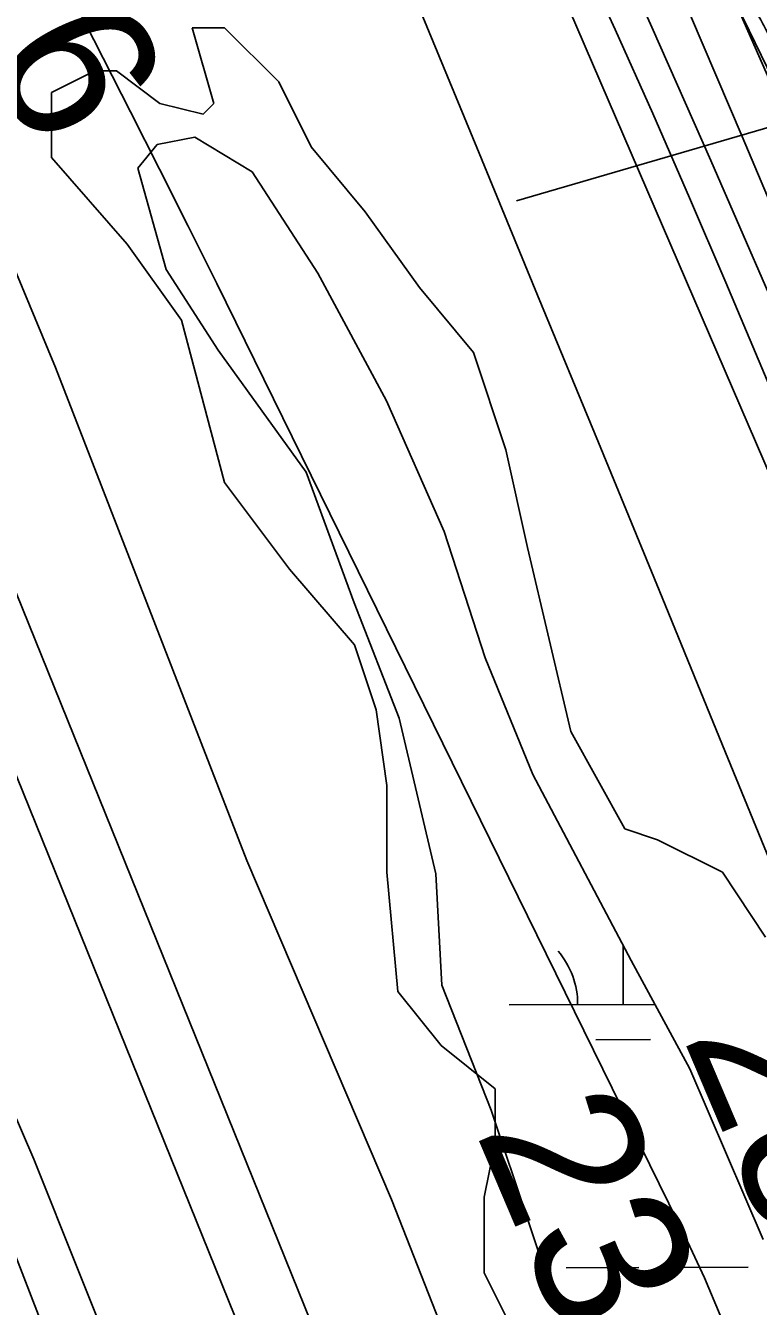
# Model space of a CAD drawing. Extents: x 3355724 to 3393621, y 594744 to 620174.
# Drawn here: x 3384011 to 3384333, y 603509 to 604071 of the extents above; entities that cross this region are included whole.
import ezdxf

# ---------------------------------------------------------------- set-up
doc = ezdxf.new("R2010")
doc.units = 0
for name, color, linetype in [('V-LEVE-TOET', 7, 'Continuous'), ('V-RIVR-EDGE', 7, 'Continuous'), ('V-RIVR-RANG', 7, 'Continuous'), ('V-ROAD-CNTR', 7, 'Continuous'), ('V-RRAP-RVMT', 7, 'Continuous'), ('V-SITE-VEGE', 7, 'Continuous'), ('V-SURV-LINE', 7, 'Continuous'), ('V-TOPO-DPTH', 7, 'Continuous'), ('V-TOPO-MAJR', 7, 'Continuous'), ('V-TOPO-MINR', 7, 'Continuous'), ('V-TOPO-WATR', 7, 'Continuous'), ('V-UTIL-LINE', 7, 'Continuous'), ('V-WETL-SWMP', 7, 'Continuous')]:
    doc.layers.add(name, color=color, linetype=linetype)

msp = doc.modelspace()

# ---------------------------------------------------------------- linework, layer by layer
at = {"layer": 'V-LEVE-TOET'}
for points in [[(3383511.56, 605084.7), (3383574.32, 604975.06), (3383627.38, 604850.12), (3383694.58, 604700.2), (3383729.74, 604619.75), (3383745.11, 604594.78), (3383764.12, 604575.94), (3383781.89, 604561.36), (3383793.56, 604547.36), (3383799.74, 604528.46), (3383801.68, 604504.66), (3383798.07, 604491.21), (3383797.58, 604463.11), (3383807.5, 604430.8), (3383892.61, 604235.16), (3383960.48, 604073.64), (3384024.03, 603920.65), (3384108.02, 603704.25), (3384171.55, 603555.53), (3384247.5, 603362.3)], [(3384096.63, 603372.03), (3384054.05, 603474.42), (3384014.55, 603573.17), (3383970.14, 603676.17), (3383930.66, 603768.82), (3383902.25, 603841.96), (3383860.29, 603941.92), (3383827.57, 604026.05), (3383786.84, 604124.18), (3383747.99, 604213.16), (3383707.26, 604311.29), (3383669.01, 604402.11), (3383631.33, 604501.47), (3383574.56, 604638.62), (3383536.28, 604736.76), (3383486.31, 604853.17), (3383452.41, 604928.13), (3383417.94, 604989.65), (3383371.8, 605068.83)]]:
    msp.add_lwpolyline(points, dxfattribs=at)
at = {"layer": 'V-RIVR-EDGE'}
msp.add_spline([(3382685.21, 606951.82), (3382699.41, 606928.39), (3382711.81, 606916.3), (3382716.9, 606906.05), (3382724.91, 606891.77), (3382727.45, 606882.99), (3382735.47, 606874.56), (3382743.12, 606862.48), (3382749.66, 606847.84), (3382757.66, 606833.2), (3382769.68, 606814.16), (3382782.05, 606791.1), (3382790.05, 606772.81), (3382795.49, 606757.44), (3382803.86, 606738.78), (3382815.86, 606716.08), (3382832.97, 606684.6), (3382843.14, 606660.09), (3382859.52, 606629.71), (3382875.17, 606604.81), (3382892.66, 606579.18), (3382909.77, 606553.18), (3382929.07, 606522.43), (3382946.92, 606497.16), (3382961.85, 606475.92), (3382973.16, 606466.75), (3382978.63, 606458.7), (3382989.19, 606442.59), (3382998.29, 606426.48), (3383008.12, 606410.74), (3383014.67, 606399.39), (3383025.61, 606390.23), (3383035.45, 606378.87), (3383042.38, 606369.71), (3383049.66, 606356.54), (3383077.35, 606319.55), (3383102.48, 606284.03), (3383117.05, 606263.15), (3383116.67, 606258.04), (3383121.77, 606250.71), (3383131.61, 606238.99), (3383143.64, 606222.15), (3383154.19, 606202.75), (3383171.3, 606174.92), (3383191.32, 606140.51), (3383212.06, 606099.52), (3383234.24, 606053.04), (3383253.52, 606014.97), (3383268.81, 605988.25), (3383282.64, 605965.55), (3383296.11, 605942.49), (3383311.03, 605917.6), (3383331.43, 605885.38), (3383347.45, 605861.21), (3383359.46, 605839.98), (3383382.76, 605801.54), (3383403.87, 605764.93), (3383419.51, 605733.82), (3383436.64, 605710.75), (3383464.33, 605675.59), (3383488.38, 605644.46), (3383503.69, 605625.05), (3383518.63, 605606.37), (3383529.55, 605590.26), (3383543.77, 605575.6), (3383545.23, 605570.84), (3383546.67, 605564.62), (3383550.31, 605557.3), (3383561.99, 605549.6), (3383575.12, 605539.33), (3383595.9, 605513.69), (3383606.83, 605500.87), (3383607.91, 605493.92), (3383610.43, 605479.66), (3383611.87, 605471.25), (3383616.97, 605461), (3383626.05, 605438.68), (3383628.92, 605416.37), (3383634.35, 605396.99), (3383636.16, 605387.48), (3383637.95, 605374.31), (3383643.05, 605364.07), (3383654.34, 605347.59), (3383664.16, 605328.56), (3383678.7, 605295.99), (3383684.48, 605268.55), (3383701.54, 605220.26), (3383711.72, 605194.65), (3383714.97, 605180.02), (3383724.03, 605149.29), (3383729.84, 605134.29), (3383736.02, 605118.55), (3383753.85, 605084.88), (3383770.61, 605064.73), (3383787.39, 605048.97), (3383790.65, 605036.53), (3383801.19, 605013.11), (3383814.64, 604980.55), (3383827.35, 604948.71), (3383833.53, 604932.98), (3383843.72, 604917.23), (3383863.03, 604890.5), (3383884.52, 604857.18), (3383935.15, 604783.58), (3383963.9, 604731.6), (3383993.72, 604668.66), (3384000.98, 604651.46), (3384017.36, 604619.61), (3384032.99, 604587.04), (3384044.65, 604571.29), (3384055.58, 604554.09), (3384071.58, 604521.15), (3384078.47, 604500.29), (3384081.72, 604484.57), (3384087.91, 604472.12), (3384096.65, 604460.77), (3384103.21, 604452.35), (3384105.38, 604442.47), (3384107.19, 604435.89), (3384108.65, 604434.42), (3384114.86, 604433.67), (3384119.61, 604430.74), (3384126.53, 604421.95), (3384146.92, 604390.46), (3384166.94, 604355.68), (3384183.33, 604328.23), (3384207.01, 604298.92), (3384223.4, 604274.03), (3384250.33, 604225.34), (3384273.98, 604179.96), (3384293.99, 604141.52), (3384308.54, 604112.61), (3384320.91, 604089.55), (3384332.21, 604075.63), (3384335.85, 604069.04), (3384345.31, 604053.3), (3384348.96, 604047.81), (3384362.08, 604034.98), (3384372.29, 604022.89), (3384383.95, 604005.68), (3384390.13, 603992.87), (3384406.16, 603972.36), (3384417.09, 603955.15), (3384430.56, 603933.92), (3384440.75, 603916.71), (3384450.2, 603895.85), (3384454.18, 603879.03), (3384458.53, 603863.66), (3384464.33, 603844.64), (3384471.6, 603825.25), (3384474.86, 603815.01), (3384473.74, 603806.6), (3384477.73, 603791.24), (3384479.17, 603782.1), (3384477.68, 603771.13), (3384476.19, 603762), (3384476.16, 603748.84), (3384481.96, 603727.62), (3384486.67, 603712.26), (3384487.01, 603701.29), (3384486.95, 603678.63), (3384496.34, 603629.99), (3384507.57, 603590.84), (3384519.55, 603555.72), (3384533.36, 603523.52), (3384552.63, 603483.63), (3384569.02, 603455.8), (3384585.77, 603432.73), (3384604.35, 603404.54), (3384620.73, 603379.64), (3384633.81, 603347.08), (3384649.05, 603299.88), (3384654.82, 603268.07), (3384673.29, 603196.37), (3384684.48, 603140.78), (3384695.35, 603099.81), (3384709.16, 603067.61), (3384721.89, 603042.36), (3384733.52, 603015.64), (3384746.6, 602984.9), (3384754.96, 602962.22), (3384756.77, 602956), (3384760.42, 602955.99), (3384764.43, 602951.23), (3384767.66, 602926.73), (3384780.31, 602867.11), (3384791.19, 602833.82), (3384810.8, 602780.4), (3384832.95, 602721.86), (3384845.31, 602691.49), (3384855.14, 602674.65), (3384859.48, 602657.82), (3384867.48, 602641.72), (3384876.95, 602624.52), (3384884.56, 602600.74), (3384894, 602572.2), (3384900.51, 602546.96), (3384906.68, 602528.3), (3384922.67, 602491.34), (3384928.84, 602472.32), (3384931.72, 602454.03), (3384931.31, 602436.86), (3384923.24, 602425.18), (3384917.01, 602416.05), (3384910.77, 602406.93), (3384908.17, 602392.32), (3384903.03, 602383.19), (3384897.53, 602375.89), (3384886.53, 602362.03), (3384870.35, 602324.05), (3384866.3, 602310.9), (3384859.67, 602289.35), (3384857.45, 602280.22), (3384853.41, 602271.82), (3384850.08, 602256.47), (3384849.29, 602231.99), (3384850.71, 602216.63), (3384853.24, 602202.37), (3384853.6, 602202.37), (3384862.01, 602201.25), (3384874.06, 602196.47), (3384877.35, 602195.36), (3384877.34, 602192.44), (3384871.47, 602184.04), (3384871.09, 602180.39), (3384872.91, 602176.73), (3384876.19, 602170.87), (3384874.71, 602165.03), (3384869.57, 602153.71), (3384865.53, 602149.33), (3384862.96, 602143.12), (3384862.95, 602137.64), (3384862.94, 602133.25), (3384868.04, 602129.59), (3384875.7, 602122.99), (3384878.97, 602114.94), (3384881.88, 602107.25), (3384886.98, 602100.66), (3384894.28, 602096.99), (3384896.47, 602092.23), (3384897.16, 602079.43), (3384899.7, 602068.09), (3384904.78, 602054.92), (3384914.25, 602039.55), (3384933.2, 602016.83), (3384944.85, 601998.16), (3384955.39, 601973.28), (3384961.88, 601937.81), (3384969.47, 601901.96), (3384976.33, 601868.68), (3384986.49, 601837.58), (3384990.84, 601821.49), (3384996.23, 601784.56), (3385007.4, 601717.27), (3385010.62, 601690.57), (3385019.64, 601642.3), (3385024.34, 601622.91), (3385033.39, 601587.07), (3385047.89, 601537.32), (3385059.82, 601482.82), (3385064.15, 601458.68), (3385063.72, 601433.83), (3385064.77, 601415.91), (3385066.9, 601389.22), (3385067.94, 601365.09), (3385069.01, 601353.39), (3385072.63, 601339.86), (3385083.54, 601316.8), (3385087.91, 601310.58), (3385095.57, 601305.08), (3385098.12, 601299.59), (3385101.76, 601293.73), (3385102.48, 601288.97), (3385102.47, 601285.68), (3385105.76, 601284.58), (3385109.77, 601282.38), (3385109.77, 601280.91), (3385112.69, 601280.54), (3385119.64, 601280.52), (3385121.82, 601278.33), (3385122.16, 601265.16), (3385118.12, 601257.13), (3385117.74, 601251.29), (3385118.07, 601238.12), (3385119.82, 601205.59), (3385117.98, 601200.84), (3385117.59, 601193.89), (3385120.87, 601189.13), (3385123.07, 601189.13), (3385128.55, 601189.11), (3385132.2, 601189.11), (3385142.79, 601181.77), (3385148.98, 601172.98), (3385150.77, 601159.45), (3385150.36, 601141.54), (3385148.53, 601137.52), (3385144.86, 601132.78), (3385144.11, 601125.84), (3385146.29, 601119.98), (3385150.3, 601115.59), (3385159.79, 601111.18), (3385160.15, 601107.15), (3385154.66, 601103.88), (3385152.82, 601099.13), (3385152.8, 601092.92), (3385153.51, 601084.87), (3385156.79, 601080.11), (3385159.35, 601079.37), (3385173.25, 601082.26), (3385173.24, 601080.8), (3385172.83, 601061.43), (3385176.06, 601037.66), (3385178.96, 601025.59), (3385186.95, 601006.93), (3385193.5, 600994.85), (3385202.97, 600979.84), (3385216.45, 600962.26), (3385223.73, 600947.98), (3385225.88, 600931.16), (3385225.81, 600905.57), (3385225.42, 600892.05), (3385233.05, 600875.58), (3385237.39, 600855.47), (3385241.34, 600826.58), (3385242.36, 600796.6), (3385245.51, 600741.39), (3385245.8, 600708.86), (3385249.65, 600639.4), (3385250.27, 600596.62), (3385259.56, 600509.6), (3385266.36, 600451.1), (3385277.49, 600369.19), (3385281.77, 600323.48), (3385282.73, 600271.57), (3385283.38, 600237.21), (3385284.31, 600195.07)], degree=3, dxfattribs=at)
at = {"layer": 'V-ROAD-CNTR'}
msp.add_lwpolyline([(3382114.25, 606889.46), (3382318.1, 606591.36), (3382554.91, 606233.63), (3382633.55, 606115.59), (3382780.48, 605897.46), (3382958.42, 605622.54), (3383146.39, 605341.92), (3383279.77, 605147.09), (3383351.15, 605037.86), (3383418.13, 604924.14), (3383451.06, 604860.52), (3383485.46, 604784.63), (3383628.16, 604432.83), (3383792.66, 604038.15), (3383916.74, 603743.21), (3383965.01, 603638.12), (3384159.04, 603136)], dxfattribs=at)
at = {"layer": 'V-RRAP-RVMT'}
msp.add_lwpolyline([(3383709.39, 605144.82), (3383766.08, 605016.21), (3383772.54, 605019.07), (3383829.08, 604900.66), (3383848.27, 604909.75), (3383903.97, 604792.35), (3383920.88, 604800.35), (3383978.59, 604682.23), (3383983.26, 604684.41), (3384034.8, 604575.63), (3384034.01, 604575.28), (3384093.35, 604452.16), (3384097.91, 604454.35), (3384155.69, 604338.36), (3384170.65, 604345.78), (3384228.55, 604227.76), (3384243.11, 604234.88), (3384299.46, 604115.89), (3384304.43, 604118.22), (3384360.55, 604002.69), (3384372.36, 604008.26)], dxfattribs=at)
at = {"layer": 'V-SITE-VEGE'}
for p, q in [((3384093.6, 604036.52), (3384084.1, 604069.79)), ((3384084.1, 604069.79), (3384098.35, 604069.79)), ((3384098.35, 604069.79), (3384122.09, 604046.03)), ((3384022.37, 604041.27), (3384041.36, 604050.78)), ((3384041.36, 604050.78), (3384050.86, 604050.78)), ((3384050.86, 604050.78), (3384069.85, 604036.52)), ((3384122.09, 604046.03), (3384136.34, 604017.52)), ((3384022.37, 604012.76), (3384022.37, 604041.27)), ((3384069.85, 604036.52), (3384088.85, 604031.77)), ((3384088.85, 604031.77), (3384093.6, 604036.52)), ((3384136.34, 604017.52), (3384160.08, 603989.01)), ((3384055.61, 603974.75), (3384022.37, 604012.76)), ((3384160.08, 603989.01), (3384183.83, 603955.75)), ((3384079.35, 603941.49), (3384055.61, 603974.75)), ((3384183.83, 603955.75), (3384207.57, 603927.24)), ((3384098.35, 603870.22), (3384079.35, 603941.49)), ((3384207.57, 603927.24), (3384221.82, 603884.47)), ((3384221.82, 603884.47), (3384231.32, 603841.71)), ((3384126.84, 603832.2), (3384098.35, 603870.22)), ((3384231.32, 603841.71), (3384250.32, 603760.93)), ((3384155.34, 603798.95), (3384126.84, 603832.2)), ((3384164.83, 603770.44), (3384155.34, 603798.95)), ((3384169.58, 603737.17), (3384164.83, 603770.44)), ((3384250.32, 603760.93), (3384274.06, 603718.17)), ((3384169.58, 603699.16), (3384169.58, 603737.17)), ((3384274.06, 603718.17), (3384288.31, 603713.41)), ((3384288.31, 603713.41), (3384316.8, 603699.16)), ((3384174.33, 603646.89), (3384169.58, 603699.16)), ((3384316.8, 603699.16), (3384335.8, 603670.65)), ((3384193.33, 603623.13), (3384174.33, 603646.89)), ((3384217.07, 603604.13), (3384193.33, 603623.13)), ((3384217.07, 603580.37), (3384217.07, 603604.13)), ((3384212.32, 603556.61), (3384217.07, 603580.37)), ((3384212.32, 603523.35), (3384212.32, 603556.61)), ((3384231.32, 603485.34), (3384212.32, 603523.35))]:
    msp.add_line(p, q, dxfattribs=at)
at = {"layer": 'V-SURV-LINE'}
for points in [[(3383556.33, 604935.84), (3384305.05, 603084.28)], [(3384277.25, 603073.02), (3383528.53, 604924.58)]]:
    msp.add_lwpolyline(points, dxfattribs=at)
at = {"layer": 'V-TOPO-DPTH'}
for points in [[(3383778.01, 605138.06), (3383960.19, 604781.72), (3383966.96, 604768.08), (3383973.75, 604756.15), (3384183.09, 604368.24), (3384259.37, 604230.97), (3384273.77, 604200.28), (3384280.54, 604184.09), (3384313.54, 604101.42), (3384345.72, 604028.12), (3384436.27, 603808.23), (3384514.1, 603603.7), (3384523.42, 603584.1), (3384529.34, 603568.76), (3384540.32, 603534.67), (3384693.42, 603129.02)], [(3383778.01, 605138.06), (3383960.19, 604781.72), (3383966.96, 604768.08), (3383973.75, 604756.15), (3384183.09, 604368.24), (3384259.37, 604230.97), (3384273.77, 604200.28), (3384280.54, 604184.09), (3384313.54, 604101.42), (3384345.72, 604028.12), (3384436.27, 603808.23), (3384514.1, 603603.7), (3384523.42, 603584.1), (3384529.34, 603568.76), (3384540.32, 603534.67), (3384693.42, 603129.02)], [(3384528.17, 603486.84), (3384501.38, 603556.28), (3384496.7, 603568.28), (3384491.97, 603580.26), (3384487.15, 603592.21), (3384482.28, 603604.13), (3384386.85, 603835.23), (3384362.2, 603894.18), (3384337.22, 603952.98), (3384311.71, 604011.55), (3384285.87, 604069.98), (3384249.66, 604150.88), (3384241.49, 604168.67), (3384233.1, 604186.35), (3384224.36, 604203.87), (3384215.41, 604221.28), (3384051.95, 604531.63)]]:
    msp.add_lwpolyline(points, dxfattribs=at)
at = {"layer": 'V-TOPO-MAJR'}
for points in [[(3383988.54, 604466.59), (3384022.28, 604403.14), (3384055.63, 604339.48), (3384131.93, 604192.24), (3384143.45, 604169.27), (3384154.58, 604146.12), (3384165.1, 604122.68), (3384175.21, 604099.06), (3384209.04, 604017.16), (3384235.73, 603952.43), (3384262.39, 603887.69), (3384289, 603822.93), (3384315.56, 603758.15), (3384392.6, 603570.08), (3384398.24, 603556.3), (3384403.87, 603542.51), (3384409.5, 603528.73), (3384415.12, 603514.94), (3384454.45, 603418.41)], [(3384359.81, 603263.93), (3384361.4, 603269.59), (3384364.84, 603293.55), (3384364.57, 603318.31), (3384362.64, 603342.86), (3384358.24, 603367.08), (3384352.19, 603391.09), (3384327.53, 603471.49), (3384321.94, 603488.26), (3384315.83, 603504.83), (3384308.94, 603521.09), (3384301.52, 603537.14), (3384107.29, 603932.28), (3384094.84, 603957.48), (3384082.32, 603982.65), (3384069.7, 604007.76), (3384057.02, 604032.85), (3384036.98, 604072.25), (3384034.19, 604077.56), (3384031.29, 604082.82), (3384028.24, 604087.99), (3384025.09, 604093.1), (3384019.23, 604102.29), (3384012.77, 604108.28)]]:
    msp.add_lwpolyline(points, dxfattribs=at)
at = {"layer": 'V-TOPO-MINR'}
for points in [[(3383591.95, 605396.15), (3383890.96, 604721.26), (3383899.16, 604706.98), (3384063.56, 604426.94), (3384088, 604384.91), (3384112.2, 604342.75), (3384136.05, 604300.39), (3384159.66, 604257.9), (3384202.35, 604180.31), (3384204.4, 604176.49), (3384206.4, 604172.64), (3384208.33, 604168.76), (3384210.2, 604164.85), (3384219.98, 604143.96), (3384226.63, 604129.56), (3384233.21, 604115.11), (3384239.64, 604100.61), (3384246, 604086.07), (3384468.5, 603570.25), (3384608.71, 603164.43)], [(3383929.81, 604715.02), (3384208.2, 604198.98), (3384213.47, 604188.98), (3384218.63, 604178.92), (3384223.6, 604168.77), (3384228.45, 604158.55), (3384252.93, 604105.76), (3384269.74, 604069.03), (3384286.28, 604032.17), (3384302.44, 603995.15), (3384318.34, 603958.01), (3384475.06, 603586.61), (3384477.46, 603580.84), (3384479.83, 603575.06), (3384482.15, 603569.26), (3384484.44, 603563.44), (3384497.76, 603529.11), (3384506.56, 603506.07)], [(3384051.95, 604531.63), (3384215.41, 604221.28), (3384224.36, 604203.87), (3384233.1, 604186.35), (3384241.49, 604168.67), (3384249.66, 604150.88), (3384285.87, 604069.98), (3384311.71, 604011.55), (3384337.22, 603952.98), (3384362.2, 603894.18), (3384386.85, 603835.23), (3384482.28, 603604.13), (3384487.15, 603592.21), (3384491.97, 603580.26), (3384496.7, 603568.28), (3384501.38, 603556.28), (3384528.17, 603486.84)], [(3384118.78, 604453.99), (3384152.25, 604389.59), (3384185.44, 604325.04), (3384224.54, 604248.36), (3384237.69, 604221.91), (3384250.47, 604195.29), (3384262.7, 604168.41), (3384274.57, 604141.37), (3384325.46, 604022.06), (3384356.11, 603949.65), (3384386.47, 603877.13), (3384416.42, 603804.44), (3384446.09, 603731.64), (3384490.1, 603622.76), (3384497.51, 603604.29), (3384504.86, 603585.79), (3384512.11, 603567.25), (3384519.3, 603548.69), (3384575.97, 603401.2)]]:
    msp.add_lwpolyline(points, dxfattribs=at)
at = {"layer": 'V-TOPO-WATR'}
msp.add_lwpolyline([(3384693.42, 603129.02), (3384540.32, 603534.67), (3384529.34, 603568.76), (3384523.42, 603584.1), (3384514.1, 603603.7), (3384436.27, 603808.23), (3384345.72, 604028.12), (3384313.54, 604101.42), (3384280.54, 604184.09), (3384273.77, 604200.28), (3384259.37, 604230.97), (3384183.09, 604368.24), (3383973.75, 604756.15), (3383966.96, 604768.08), (3383960.19, 604781.72), (3383778.01, 605138.06)], dxfattribs=at)
at = {"layer": 'V-UTIL-LINE'}
msp.add_line((3384226.51, 603993.79), (3387257.65, 604880.08), dxfattribs=at)
at = {"layer": 'V-WETL-SWMP'}
for p, q in [((3384068.79, 604018.54), (3384085.26, 604021.67)), ((3384085.26, 604021.67), (3384110.36, 604006.51)), ((3384060.29, 604008.13), (3384068.79, 604018.54)), ((3384072.7, 603963.61), (3384060.29, 604008.13)), ((3384110.36, 604006.51), (3384139.25, 603962.06)), ((3384095.44, 603928.29), (3384072.7, 603963.61)), ((3384139.25, 603962.06), (3384169.41, 603906.01)), ((3384134.14, 603874.72), (3384095.44, 603928.29)), ((3384169.41, 603906.01), (3384194.7, 603848.73)), ((3384155.15, 603817.42), (3384134.14, 603874.72)), ((3384194.7, 603848.73), (3384212.65, 603793.24)), ((3384174.91, 603766.82), (3384155.15, 603817.42)), ((3384212.65, 603793.24), (3384233.63, 603742.04)), ((3384191.09, 603698.5), (3384174.91, 603766.82)), ((3384233.63, 603742.04), (3384276.73, 603660.4)), ((3384193.74, 603649.67), (3384191.09, 603698.5)), ((3384273.27, 603641.1), (3384273.21, 603667.08)), ((3384276.73, 603660.4), (3384302.58, 603612.89)), ((3384215.35, 603594.8), (3384193.74, 603649.67)), ((3384223.27, 603640.97), (3384287.21, 603641.14)), ((3384261.31, 603625.64), (3384285.31, 603625.7)), ((3384302.58, 603612.89), (3384334.66, 603537.92)), ((3384248.76, 603494.81), (3384215.35, 603594.8)), ((3384248.17, 603525.61), (3384280.17, 603525.69)), ((3384296.17, 603525.73), (3384328.17, 603525.81))]:
    msp.add_line(p, q, dxfattribs=at)
msp.add_arc((3384218.03, 603641.43), 35.25, 359.3782, 40.9218, dxfattribs=at)

# ---------------------------------------------------------------- texts
at = {"layer": 'V-RIVR-RANG'}
for s, rotation, p in [('25.6', 297.0083, (3383936.26, 604169.67)), ('28.3', 293.0583, (3384299.2, 603626.88)), ('23.1', 293.0583, (3384208.21, 603585.31))]:
    msp.add_text(s, height=67, rotation=rotation, dxfattribs=at).set_placement(p)

doc.saveas('drawing.dxf')
